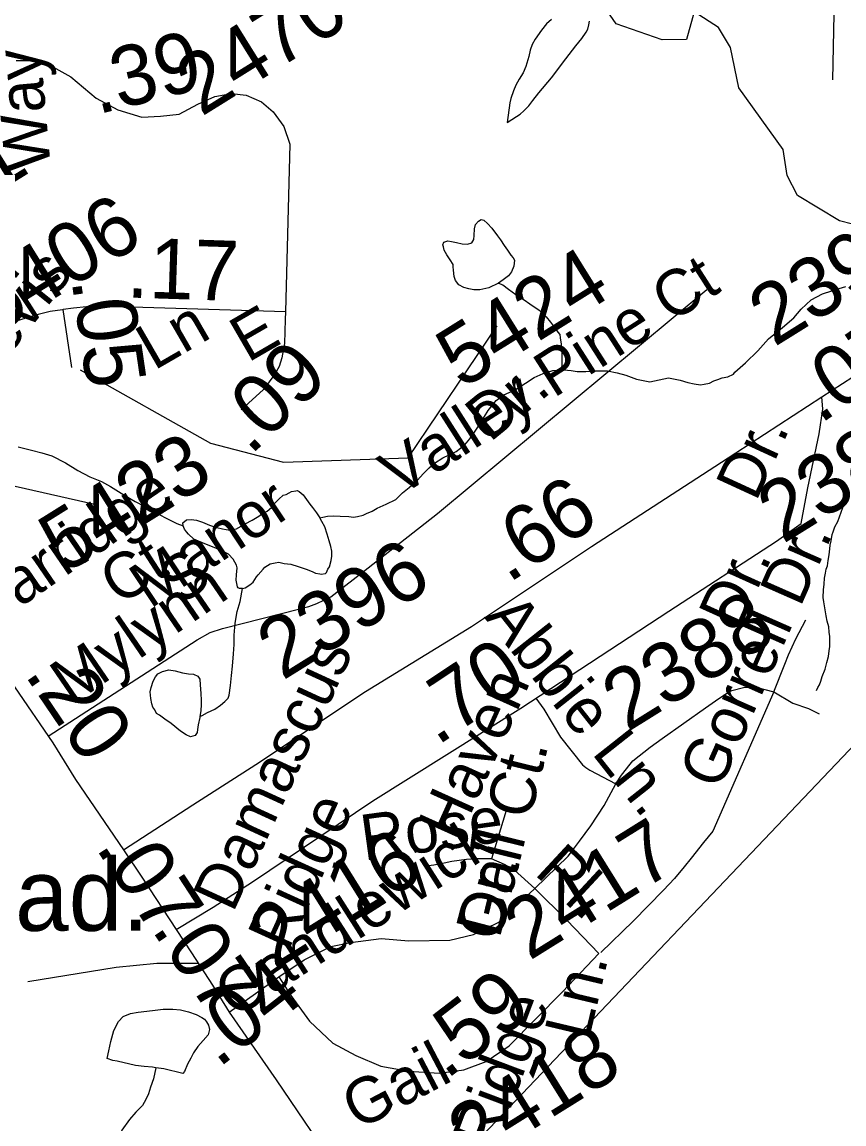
# Model space of a CAD drawing. Extents: x 2001466 to 31450019, y -30647475 to 847247.
# Drawn here: x 2165019 to 2168438, y 756659 to 761240 of the extents above; entities that cross this region are included whole.
import ezdxf

# ---------------------------------------------------------------- set-up
doc = ezdxf.new("R2010")
doc.units = 0
for name, color, linetype in [('Exist Cultural Educational Facility Elementary CELL', 7, 'Continuous'), ('Exist Hydrographic Misc Water Feature', 7, 'Continuous'), ('Exist Road Non-System Type 51', 7, 'Continuous'), ('Exist Road Non-System Type 51 Label', 7, 'Continuous'), ('Exist Road Secondary Mileage Hundredths English Label', 7, 'Continuous'), ('Exist Road Secondary Type 51 Attributed', 7, 'Continuous'), ('Exist Road Secondary Type 51 Label', 7, 'Continuous'), ('Exist Road Secondary Type 51 Number Label', 7, 'Continuous'), ('Exist Utilities Electrical Transmission Line', 7, 'Continuous')]:
    doc.layers.add(name, color=color, linetype=linetype)

msp = doc.modelspace()

# ---------------------------------------------------------------- linework, layer by layer
at = {"layer": 'Exist Hydrographic Misc Water Feature'}
for points in [[(2167814.1, 761282.1), (2167782.1, 761167.9), (2167682.1, 761166.7), (2167490.1, 761232.9), (2167406.1, 761356.1)], [(2169176.1, 760220), (2168419.2, 760413.5), (2168244.1, 760518.7), (2168201.3, 760601.6), (2168184.2, 760710.3), (2168000.1, 760966.6), (2167965.2, 761134.6), (2167915.2, 761217.7), (2167814.1, 761282.1)], [(2167000.3, 760154.9), (2166960.9, 760134.9), (2166923, 760126.5), (2166898.8, 760126.5), (2166876.8, 760130.2), (2166856.5, 760136.1), (2166836.4, 760148.1), (2166822.5, 760166), (2166816.1, 760182), (2166814.1, 760207.8), (2166812.2, 760221.9), (2166812.2, 760232.1), (2166799.7, 760251.8), (2166786, 760271.7), (2166774.1, 760291.8), (2166771.6, 760305.5), (2166769.6, 760313.5), (2166773.7, 760325.5), (2166789.9, 760330), (2166805.7, 760328), (2166825.8, 760324.1), (2166849.8, 760318.1), (2166871.7, 760316.4), (2166889.7, 760322.6), (2166897.5, 760336.4), (2166899.4, 760352.3), (2166901, 760380.5), (2166905.3, 760398.5), (2166917, 760412.6), (2166929.1, 760418.4), (2166939.4, 760416.5), (2166955.4, 760402.7), (2166973.2, 760383), (2166997.2, 760350.9), (2167009.5, 760334.9), (2167023.8, 760311.2), (2167037.6, 760291.3), (2167051.9, 760271.3), (2167062, 760259.2), (2167067.9, 760249.4), (2167064.4, 760225.6), (2167054.4, 760201.1), (2167042.3, 760185.5), (2167020.6, 760168.9), (2167000.3, 760154.9)], [(2167000.3, 760154.9), (2167018.5, 760147.3), (2167042.7, 760129), (2167072.8, 760107.5), (2167106.9, 760085.7), (2167130.7, 760067.9), (2167169.4, 760042.2), (2167199.2, 760014.1), (2167217.6, 759992.3), (2167241.8, 759958.6), (2167247.6, 759950.4), (2167255.8, 759940.7), (2167257.6, 759926.6), (2167261.7, 759900.4), (2167264.4, 759856.6), (2167264, 759824.6), (2167262.5, 759794.5)], [(2167262.5, 759794.5), (2167272.2, 759794.6), (2167302.7, 759790.8), (2167328.3, 759786.9), (2167364.4, 759787.1), (2167394.2, 759789.5), (2167428.2, 759789.6), (2167454.7, 759789.7), (2167494.4, 759782), (2167530.3, 759772.2), (2167574.6, 759754.6), (2167630.8, 759744.8), (2167708.3, 759761.1), (2167714.3, 759759.4), (2167756.7, 759751.3), (2167788.7, 759741.7), (2167814.9, 759735.7), (2167840.6, 759731.8), (2167856.6, 759733.8), (2167878.7, 759738.2), (2167896.3, 759748.1), (2167912.3, 759754.2), (2167930.4, 759760.4), (2167954.4, 759764.5), (2167978.6, 759776.6), (2167984.1, 759784.7), (2168028.4, 759823.1), (2168079.7, 759873.3), (2168123.3, 759923.5), (2168181.2, 759969.9), (2168229.1, 760010.1), (2168258.9, 760046.2), (2168300.5, 760084.5), (2168348.7, 760110.5), (2168386.4, 760122.6), (2168418.2, 760132.8), (2168445.9, 760141.2)], [(2166258.2, 759179.2), (2166270.1, 759181.4), (2166290.2, 759185.3), (2166316, 759187.4), (2166342, 759185.6), (2166377.9, 759183.8), (2166398, 759182), (2166414, 759184), (2166438, 759190.1), (2166452.2, 759196.1), (2166475.9, 759206.3), (2166496, 759218.7), (2166534, 759234.9), (2166573.8, 759254.8), (2166601.4, 759283.1), (2166629.3, 759305.2), (2166662.9, 759333.4), (2166689.2, 759363.5), (2166713, 759385.9), (2166734.9, 759405.7), (2166768.8, 759427.7), (2166772.4, 759430), (2166793, 759439.9), (2166824.1, 759454.2), (2166860.2, 759482.5), (2166882.1, 759506.7), (2166904.1, 759538.7), (2166927.9, 759574.8), (2166957.6, 759624.7), (2166991.2, 759667.1), (2167023, 759689.5), (2167066.9, 759709.6), (2167112.8, 759738), (2167148.7, 759762.2), (2167186.7, 759778.3), (2167226.4, 759790.6), (2167242.6, 759792.6), (2167254.3, 759794.5), (2167262.5, 759794.5)], [(2165003.1, 759474.1), (2165059, 759460.3), (2165101.3, 759448.6), (2165143.1, 759436.6), (2165199.3, 759407.1), (2165251.4, 759375.2), (2165301.6, 759349.8), (2165349.6, 759330), (2165387.7, 759308.4), (2165420.1, 759288.5), (2165449.9, 759270.6), (2165490.1, 759247.1), (2165530.2, 759225.2), (2165584.4, 759195.5), (2165626.6, 759173.7), (2165662.7, 759155.7), (2165688.7, 759146)], [(2165688.7, 759146), (2165688.1, 759157.9), (2165702.5, 759169.9), (2165722.4, 759172.2), (2165744.3, 759168.5), (2165770.2, 759160.5), (2165798.9, 759148.4), (2165828.6, 759138.7), (2165852.8, 759133), (2165882.7, 759127.2), (2165910.6, 759133.2), (2165946.7, 759153.3), (2165976.4, 759169.5), (2166004.3, 759185.6), (2166022.4, 759199.9), (2166038.2, 759206), (2166056.2, 759221.9), (2166065.8, 759235.9), (2166087.8, 759256), (2166105.8, 759272.4), (2166117.5, 759276.3), (2166129.6, 759282.6), (2166139.5, 759288.4), (2166157.7, 759290.5), (2166163.6, 759292.5), (2166171.4, 759288.8), (2166187.8, 759274.6), (2166202, 759254.7), (2166216.1, 759235.1), (2166227.8, 759221.1), (2166244, 759199.2), (2166258.2, 759179.2)], [(2168323.9, 758460.8), (2168329.2, 758472.9), (2168335.6, 758485), (2168341.3, 758499.1), (2168347, 758519.3), (2168359.3, 758549.1), (2168366.9, 758577.2), (2168372.7, 758601.5), (2168376.6, 758625.2), (2168378.8, 758643.1), (2168378.6, 758657.4), (2168378.6, 758675.2), (2168378.6, 758685.4), (2168376, 758703.2), (2168374.3, 758725.4), (2168368, 758749), (2168364.1, 758771.1), (2168357.7, 758804.9), (2168353.2, 758829.2), (2168351.6, 758846.9), (2168353, 758879), (2168355.4, 758903), (2168356.9, 758927.2), (2168361, 758949.3), (2168362.8, 758965.2), (2168368.6, 758979.4), (2168372.5, 759001.1), (2168376.6, 759025.2), (2168378.4, 759049.2), (2168380.3, 759065.2), (2168384.2, 759083.3), (2168388.1, 759109.1), (2168392.2, 759121), (2168399.7, 759141.4), (2168411.4, 759163.1), (2168419.4, 759183.4), (2168433.4, 759221.5), (2168441.2, 759247.5)], [(2165936, 758885.5), (2165947.7, 758887.4), (2165966, 758899.7), (2165979.9, 758911.8), (2165993.7, 758933.6), (2166001.5, 758941.7), (2166021.3, 758965.9), (2166029.3, 758974), (2166051.7, 758988.1), (2166071.6, 758992), (2166087.6, 758994), (2166109.5, 758988.3), (2166137.2, 758986.5), (2166167.5, 758976.7), (2166201.4, 758965.1), (2166225.6, 758954.9), (2166239.5, 758949.2), (2166257.6, 758945.2), (2166263.9, 758945.1), (2166281.1, 758947.3), (2166285.2, 758951.6), (2166291.4, 758965.3), (2166297.3, 758975.3), (2166305.1, 759001.3), (2166307.2, 759019.7), (2166307.2, 759039.6), (2166302.9, 759059.6), (2166296.5, 759083.3), (2166288.5, 759111.3), (2166278.7, 759141.2), (2166266.6, 759163.3), (2166258.2, 759179.2)], [(2165936, 758885.5), (2165924.1, 758885.3), (2165918, 758887.4), (2165915.7, 758891.4), (2165910.2, 758919.4), (2165911.6, 758941.1), (2165913.3, 758971.3), (2165911.6, 758981.3), (2165897.7, 759007), (2165877.2, 759027.1), (2165845.2, 759044.9), (2165811, 759058.6), (2165779, 759070.3), (2165733, 759090.3), (2165710.9, 759110.2), (2165702.7, 759120), (2165694.9, 759132.1), (2165688.7, 759146)], [(2165758.9, 758352.5), (2165768.9, 758356.7), (2165790.9, 758368.8), (2165820.8, 758382.9), (2165844.4, 758399.2), (2165862.8, 758415.1), (2165876.6, 758429.2), (2165880.3, 758441.2), (2165886.2, 758481.4), (2165889.7, 758523.4), (2165894, 758561.3), (2165899.1, 758613.2), (2165901.4, 758651.4), (2165901.2, 758691.2), (2165904.9, 758741.4), (2165914.5, 758789.4), (2165926.6, 758831.4), (2165936, 758885.5)], [(2165758.9, 758352.5), (2165759.1, 758348.4), (2165751.1, 758318.4), (2165749.4, 758298.8), (2165747.4, 758286.5), (2165739.4, 758274.3), (2165729.6, 758270.6), (2165719.3, 758268.4), (2165701.7, 758276.4), (2165677.5, 758292.2), (2165638.9, 758324), (2165613.1, 758341.7), (2165590.9, 758357.6), (2165578.6, 758365.5), (2165570.8, 758379.7), (2165562.6, 758391.5), (2165558.9, 758405.4), (2165554.6, 758427.6), (2165552.6, 758455.5), (2165556.3, 758473.6), (2165564.1, 758499.6), (2165574.3, 758517.5), (2165584.4, 758529.4), (2165603.9, 758539.8), (2165630.1, 758546), (2165656.1, 758542), (2165685.9, 758534.3), (2165711.9, 758530.4), (2165732, 758528.6), (2165750.3, 758520.5), (2165758.1, 758508.4), (2165760.5, 758484.5), (2165762.6, 758448.5), (2165764.6, 758420.6), (2165764.6, 758402.8), (2165763, 758376.6), (2165758.9, 758352.5)], [(2165575.1, 756891.9), (2165561.4, 756894), (2165527.2, 756897.6), (2165490.9, 756901.4), (2165415.2, 756919), (2165397.2, 756922.9), (2165373, 756931), (2165380.8, 756962.7), (2165389, 757000.8), (2165400.4, 757047), (2165420.3, 757084.9), (2165440.2, 757105), (2165470.4, 757117.5), (2165501.9, 757123.7), (2165561.6, 757130.1), (2165606.1, 757136), (2165646.1, 757136.4), (2165677.7, 757132.4), (2165712.1, 757124.8), (2165743.7, 757113.1), (2165766.5, 757101.1), (2165778.1, 757094.9), (2165782.2, 757089), (2165786.4, 757083.1), (2165794.3, 757069.4), (2165798.4, 757051.3), (2165792.7, 757029), (2165772.6, 757005.3), (2165750.7, 756981), (2165732.6, 756954.9), (2165720.9, 756932.7), (2165707.2, 756906.9), (2165695.5, 756876.6), (2165687.3, 756868.5), (2165609.4, 756888), (2165575.1, 756891.9)], [(2165575.1, 756891.9), (2165565.7, 756845.9), (2165553.8, 756812), (2165545.6, 756784), (2165534.1, 756759.8), (2165520.2, 756735.5), (2165492.7, 756707.7), (2165466.5, 756677.6), (2165434.7, 756633.3), (2165407.2, 756569.3), (2165389.2, 756522.9), (2165379.7, 756499.2), (2165377.9, 756493)]]:
    msp.add_lwpolyline(points, dxfattribs=at)
at = {"layer": 'Exist Road Non-System Type 51'}
msp.add_line((2168406.5, 761894.1), (2168390, 760999.9), dxfattribs=at)
for points in [[(2167220.7, 761250.2), (2167200.7, 761232), (2167179, 761205.7), (2167153.4, 761169.4), (2167141.2, 761147.1), (2167132.5, 761122.5), (2167126.2, 761097.2), (2167114.7, 761055), (2167103, 761028.9), (2167087.2, 761002.8), (2167073.5, 760977.7), (2167063.6, 760954.5), (2167052.4, 760921.7), (2167048.2, 760904.4), (2167037.1, 760822.2)], [(2167037.1, 760822.2), (2167075.2, 760847.1), (2167090.8, 760857.7), (2167106.7, 760871), (2167127.1, 760892), (2167144.2, 760913.4), (2167167.8, 760945.5), (2167221.1, 761008.2), (2167280.3, 761086.8), (2167321.8, 761141.4), (2167347.5, 761171.6), (2167365.2, 761197.7), (2167372.2, 761210.5), (2167376.8, 761227.8), (2167379.5, 761243.2)], [(2165128, 758270.9), (2165747.1, 758671.6), (2165801.2, 758702.2), (2165853, 758718.7), (2166174.3, 758800.8), (2166212, 758810.2), (2166245, 758822), (2166303.9, 758850.3), (2166459.3, 758970.5), (2166746.7, 759196.7), (2167867, 760127.8)], [(2168146, 758454.8), (2168191.4, 758569.9), (2168206.5, 758609.2), (2168236.8, 758675.8), (2168279.2, 758754.6)], [(2168146, 758454.8), (2167891.6, 757875.7), (2167853.7, 757829.1), (2167802.3, 757764.3), (2167772.5, 757727.9), (2167733.1, 757679.5), (2167686.6, 757630.8), (2167560.9, 757501.7), (2167426.1, 757371.8)], [(2167488.4, 758072.2), (2167512.5, 758108.5), (2167548.7, 758155), (2167559.8, 758167.8), (2167631.1, 758224.5), (2167680.9, 758260.9), (2167861.5, 758389), (2167917.5, 758427.5), (2167948.5, 758448.2), (2167970.5, 758460.9), (2168019, 758473), (2168070.9, 758474), (2168146, 758454.8)], [(2168146, 758454.8), (2168225.4, 758408.7), (2168289.7, 758385.4), (2168333.7, 758363.3)], [(2167155.9, 758428.7), (2167188.6, 758382.6), (2167258.6, 758266.6), (2167349.7, 758151.3), (2167364, 758140.2), (2167380.2, 758129.9), (2167488.4, 758072.2)], [(2167151.6, 757638.2), (2167289.9, 757772.2), (2167317, 757806.9), (2167338.2, 757834.2), (2167384.7, 757897.8), (2167440.2, 757982.6), (2167488.4, 758072.2)], [(2167032.6, 757961.3), (2166972.1, 757761.5)], [(2167151.6, 757638.2), (2167067.6, 757713.6), (2167026.3, 757737.7), (2166972.1, 757761.5), (2166953.9, 757761.5), (2166935.8, 757761.5), (2166913.9, 757760.9), (2166868.1, 757758.2), (2166806.1, 757749.7), (2166774.2, 757743.4), (2166732.2, 757734.8), (2166698.1, 757730.3)], [(2165752.1, 757325.8), (2165579.6, 757325.9), (2165410.8, 757309.2), (2165042.9, 757250.1)]]:
    msp.add_lwpolyline(points, dxfattribs=at)
at = {"layer": 'Exist Road Secondary Type 51 Attributed'}
msp.add_line((2165225.9, 759804.2), (2165189.9, 760044.4), dxfattribs=at)
for points in [[(2164995.3, 761080.7), (2165068.8, 761080.7), (2165135, 761060.8), (2165221.5, 761012.1), (2165327.5, 760923.7), (2165418.2, 760874.9), (2165517.8, 760844), (2165595.3, 760848.4), (2165672.6, 760857.2), (2165750.4, 760898.1), (2165820.7, 760930), (2165890.8, 760942.7), (2165951.3, 760936.4), (2166015.1, 760907.7), (2166063.1, 760866.2), (2166107.8, 760805.6), (2166133.2, 760732.2), (2166114.6, 760035.6)], [(2165189.9, 760044.4), (2165187.6, 760044.1), (2165135.5, 760036.2), (2165085.7, 760023.7), (2165016.8, 760003.4), (2164954.5, 759984.1), (2164844.8, 759948.4), (2164767.9, 759922.5), (2164727.3, 759905.5), (2164693.2, 759887.4), (2164660.4, 759868.2), (2164627.6, 759844.4), (2164601.6, 759822.3), (2164579, 759796.3), (2164549.5, 759760.1), (2164495.3, 759696.7), (2164470.3, 759667.4), (2164466.4, 759663.1)], [(2166114.6, 760035.6), (2165429.6, 760055.9), (2165356.2, 760056.5), (2165287, 760055.4), (2165232.9, 760050.8), (2165189.9, 760044.4)], [(2166114.6, 760035.6), (2166114.1, 760003.2), (2166110.5, 759903.9), (2166099.6, 759844.3), (2166088.8, 759808.1), (2166070.7, 759775.6), (2166023.7, 759712.4), (2165929.8, 759627.5)], [(2168346, 759682.1), (2168689.8, 759904.1)], [(2165440.7, 757798.4), (2165729.5, 757985.8), (2165991.1, 758153.3), (2166447.9, 758456), (2166888.9, 758727.2), (2167387.5, 759059.1), (2167928, 759409.9), (2168346, 759682.1)], [(2165660, 757467.5), (2165813.8, 757559.6), (2165977, 757665.4), (2166478.7, 758001.5), (2167093.5, 758387.9), (2167709.3, 758790), (2168156.6, 759081.1), (2168260.2, 759155.4), (2168287.9, 759303.1), (2168334, 759528.2), (2168350.2, 759629.8), (2168346, 759682.1)], [(2164900.8, 758606.7), (2164988.2, 758475.9), (2165147.2, 758243.4), (2165241.4, 758090.5), (2165440.7, 757798.4)], [(2165440.7, 757798.4), (2165520.8, 757680), (2165660, 757467.5)], [(2166087.4, 757270.6), (2166192.6, 757340.8), (2166303.5, 757396.3), (2166385.1, 757413), (2166512.8, 757429.8), (2166627.9, 757419.3), (2166797.9, 757422.4), (2166897.3, 757446.5), (2167001.9, 757497.8), (2167151.6, 757638.2)], [(2167151.6, 757638.2), (2167285.5, 757506.2), (2167417.9, 757366.9)], [(2165660, 757467.5), (2165723.3, 757370.1), (2165811.2, 757235), (2165880.2, 757123)], [(2166087.4, 757270.6), (2166136.6, 757192.1), (2166215.1, 757086.3), (2166312.4, 756994.2), (2166407.6, 756942.9), (2166511.2, 756898.9), (2166627.3, 756877.9), (2166754.5, 756869.6), (2166857, 756883.2), (2166949.1, 756917.7), (2167045.4, 756982.7), (2167266.7, 757207.8), (2167417.9, 757366.9)], [(2165880.2, 757123), (2165990.1, 757200.5), (2166087.4, 757270.6)], [(2165880.2, 757123), (2166075.9, 756842.3), (2166335.4, 756459.1), (2166549.9, 756145), (2166677.6, 755987.9), (2166886.8, 755667.5), (2167147.4, 755294.7), (2167283.4, 755068.5), (2167383.9, 754924), (2167551.8, 754674.8)]]:
    msp.add_lwpolyline(points, dxfattribs=at)
at = {"layer": 'Exist Road Secondary Type 51 Number Label'}
msp.add_line((2164736.9, 759367.5), (2165327.5, 759233.6), dxfattribs=at)
msp.add_lwpolyline([(2165260.6, 759793.7), (2165802.5, 759489.3), (2166106.9, 759410.1), (2166624.4, 759428.4), (2166995.8, 759976.4)], dxfattribs=at)
at = {"layer": 'Exist Utilities Electrical Transmission Line'}
msp.add_line((2166508.6, 756163.9), (2169766.3, 759587.5), dxfattribs=at)

# ---------------------------------------------------------------- texts
at = {"layer": 'Exist Cultural Educational Facility Elementary CELL'}
msp.add_text('Christ. Acad.', height=300, dxfattribs=at).set_placement((2163251.4, 757461.7))
at = {"layer": 'Exist Road Non-System Type 51 Label'}
for s, rotation, p in [('Dr.', 39.3305, (2166964.7, 759489.9)), ('Gorrell Dr.', 66.2174, (2167919.7, 758041.1)), ('Mylynn', 34.403, (2165224.3, 758396.4)), ('Abbie Ln.', 308.3008, (2166938.9, 758766.1)), ('Gail Ct.', 76.2008, (2167007, 757411.3)), ('Rose', 7.8347, (2166441.2, 757753.2)), ('Pl.', 317.1669, (2167145.9, 757698.6))]:
    msp.add_text(s, height=190, rotation=rotation, dxfattribs=at).set_placement(p)
at = {"layer": 'Exist Road Secondary Mileage Hundredths English Label'}
for s, rotation, p in [('.39', 14.0291, (2165332.5, 760855.4)), ('.17', 358.1272, (2165451.9, 760095)), ('.05', 278.3264, (2165224.4, 760167.2)), ('.07', 34.3876, (2168337.4, 759565.8)), ('.09', 43.9228, (2165968.8, 759434.5)), ('.66', 33.3693, (2167041.5, 758904)), ('.70', 33.5736, (2166744.8, 758228.7)), ('.20', 304.0945, (2165026.3, 758528.9)), ('.07', 303.1336, (2165322.1, 757808.6)), ('.07', 304.3112, (2165554.3, 757467.8)), ('.04', 38.0111, (2165835.1, 756887.7)), ('.59', 37.4216, (2166782.8, 756839.9))]:
    msp.add_text(s, height=250, rotation=rotation, dxfattribs=at).set_placement(p)
at = {"layer": 'Exist Road Secondary Type 51 Label'}
for s, rotation, p in [('Quail Covey Ln', 31.918, (2163716.3, 760592.3)), ('Way', 95.0472, (2165139.5, 760629.4)), ('Glennevis', 51.5022, (2164533.2, 759311.8)), ('Valley Pine Ct', 32.5933, (2166587.7, 759263.9)), ('Ln', 30.0452, (2165568.4, 759789.3)), ('E', 30.0452, (2165958.3, 759822.2)), ('Dr.', 65.2874, (2168071.5, 759242.3)), ('Carridge', 34.3864, (2164858.4, 758701.1)), ('Manor', 33.5342, (2165551.5, 758797.8)), ('Ct', 32.8135, (2165424, 758810.7)), ('S', 39.9385, (2165688.2, 758810.4)), ('Dr.', 65.7019, (2168000.5, 758707.4)), ('Damascus', 65.2874, (2165896.4, 757533)), ('Haven', 65.7019, (2166832.2, 757826.7)), ('Ridge', 65.4916, (2166125, 757371.5)), ('Candlewick', 32.5348, (2165901.8, 757094.5)), ('Dr.', 75.4486, (2167005, 757426)), ('Ln.', 76.6411, (2167375.6, 757002.1)), ('Ridge', 69.3396, (2166981.8, 756538.2)), ('Gail', 27.7232, (2166416.3, 756630.7))]:
    msp.add_text(s, height=190, rotation=rotation, dxfattribs=at).set_placement(p)
at = {"layer": 'Exist Road Secondary Type 51 Number Label'}
for s, p in [('2470', (2165764.4, 760844.7)), ('2471', (2164427, 760225.4)), ('5406', (2164903.1, 759933.5)), ('2396', (2168147.1, 759887.1)), ('5424', (2166847.5, 759711.3)), ('2388', (2168183.4, 759068.6)), ('5423', (2165194.6, 758942.5)), ('2396', (2166102.4, 758500)), ('2388', (2167536.6, 758286)), ('2417', (2167128.8, 757335.4)), ('2416', (2166069.4, 757295.7)), ('2418', (2166896.3, 756480.4))]:
    msp.add_text(s, height=250, rotation=31.918, dxfattribs=at).set_placement(p)

doc.saveas('drawing.dxf')
